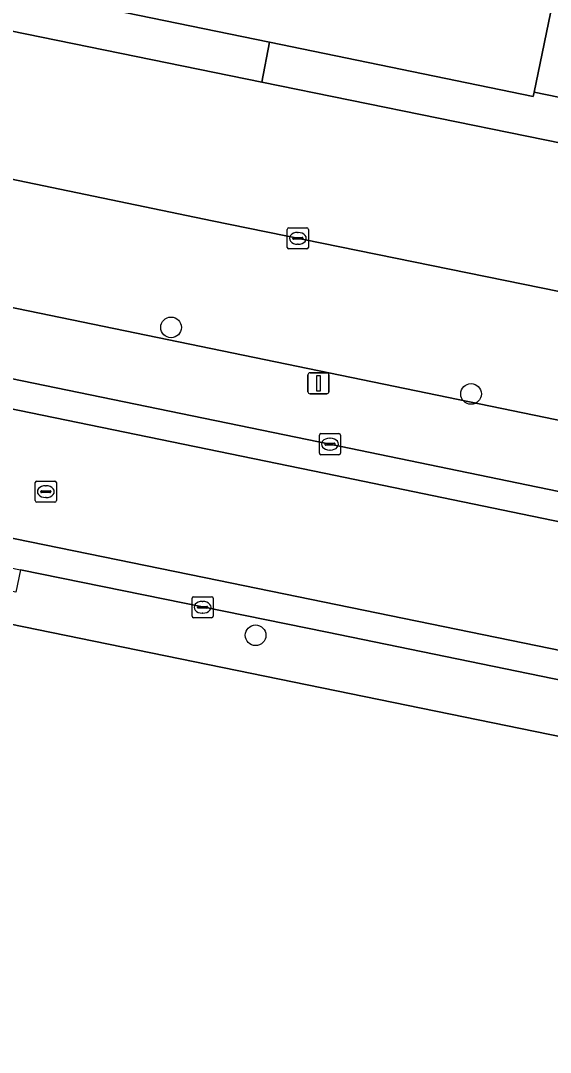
# Model space of a CAD drawing. Extents: x 157692 to 159674, y 381452 to 383291.
# Drawn here: x 158429.78 to 158454.89, y 382693.34 to 382742.26 of the extents above; entities that cross this region are included whole.
import ezdxf

# ---------------------------------------------------------------- set-up
doc = ezdxf.new("R2010")
doc.units = 0
for name, color, linetype in [('IMGEO_Boom', 7, 'Continuous'), ('IMGEO_Erf', 7, 'Continuous'), ('IMGEO_Kolk', 7, 'Continuous'), ('IMGEO_Lichtmast', 7, 'Continuous'), ('IMGEO_Pand', 7, 'Continuous'), ('IMGEO_Parkeervlak_open', 7, 'Continuous'), ('IMGEO_Rijbaan_lokaal_gesloten', 7, 'Continuous'), ('IMGEO_Rijbaan_lokaal_open', 7, 'Continuous'), ('IMGEO_Rioolput', 7, 'Continuous'), ('IMGEO_Voetpad_open', 7, 'Continuous')]:
    doc.layers.add(name, color=color, linetype=linetype)

msp = doc.modelspace()

# ---------------------------------------------------------------- linework, layer by layer
at = {"layer": 'IMGEO_Boom'}
for centre in [(158436.911, 382727.712), (158451.127, 382724.558), (158440.917, 382713.113)]:
    msp.add_circle(centre, 0.489, dxfattribs=at)
at = {"layer": 'IMGEO_Erf'}
for points in [[(158479.048, 382859.194), (158456.421, 382750), (158455.085, 382743.552), (158454.115, 382738.868), (158460.744, 382737.513), (158466.524, 382736.331), (158475.089, 382734.581), (158480.771, 382733.419), (158481.773, 382738.318), (158484.162, 382750), (158484.896, 382753.592), (158480.275, 382754.549), (158481.307, 382759.442), (158490.758, 382804.249), (158500, 382802.356), (158510.753, 382800.153), (158510.921, 382800.119), (158521.198, 382850.792), (158500, 382855.078)], [(158618.747, 382665.89), (158619.614, 382669.95), (158616.516, 382675.097), (158594.867, 382679.695), (158540.505, 382690.855), (158519.19, 382695.229), (158500, 382699.16), (158426.529, 382714.209), (158420.588, 382715.426), (158410.558, 382717.48), (158408.651, 382717.871), (158405.866, 382718.439), (158398.18, 382720.008), (158380.914, 382723.533), (158376.584, 382724.417), (158334.026, 382733.218), (158266.093, 382747.426), (158253.957, 382750)]]:
    msp.add_lwpolyline(points, dxfattribs=at)
at = {"layer": 'IMGEO_Kolk'}
for p, q in [((158442.42, 382731.509), (158442.42, 382732.361)), ((158442.495, 382732.435), (158443.347, 382732.435)), ((158442.908, 382732.215), (158442.933, 382732.215)), ((158443.421, 382732.361), (158443.421, 382731.509)), ((158442.679, 382731.929), (158442.679, 382731.941)), ((158443.117, 382731.892), (158442.719, 382731.892)), ((158442.722, 382731.978), (158443.12, 382731.978)), ((158442.931, 382731.655), (158442.906, 382731.655)), ((158443.163, 382731.941), (158443.163, 382731.929)), ((158443.347, 382731.435), (158442.495, 382731.435)), ((158443.942, 382721.75), (158443.942, 382722.602)), ((158444.017, 382722.676), (158444.869, 382722.676)), ((158444.244, 382722.219), (158444.642, 382722.219)), ((158444.43, 382722.456), (158444.455, 382722.456)), ((158444.943, 382722.602), (158444.943, 382721.75)), ((158444.201, 382722.17), (158444.201, 382722.182)), ((158444.639, 382722.133), (158444.241, 382722.133)), ((158444.453, 382721.896), (158444.428, 382721.896)), ((158444.685, 382722.182), (158444.685, 382722.17)), ((158444.869, 382721.676), (158444.017, 382721.676)), ((158437.905, 382714.017), (158437.905, 382714.869)), ((158437.98, 382714.943), (158438.832, 382714.943)), ((158438.906, 382714.869), (158438.906, 382714.017)), ((158438.164, 382714.437), (158438.164, 382714.449)), ((158438.602, 382714.4), (158438.204, 382714.4)), ((158438.207, 382714.486), (158438.605, 382714.486)), ((158438.393, 382714.723), (158438.418, 382714.723)), ((158438.648, 382714.449), (158438.648, 382714.437)), ((158438.832, 382713.943), (158437.98, 382713.943)), ((158438.416, 382714.163), (158438.391, 382714.163))]:
    msp.add_line(p, q, dxfattribs=at)
for points in [[(158442.42, 382731.509), (158442.42, 382732.361)], [(158442.495, 382732.435), (158443.347, 382732.435)], [(158443.421, 382732.361), (158443.421, 382731.509)], [(158443.347, 382731.435), (158442.495, 382731.435)], [(158443.942, 382721.75), (158443.942, 382722.602)], [(158444.017, 382722.676), (158444.869, 382722.676)], [(158444.943, 382722.602), (158444.943, 382721.75)], [(158444.869, 382721.676), (158444.017, 382721.676)], [(158437.905, 382714.017), (158437.905, 382714.869)], [(158437.98, 382714.943), (158438.832, 382714.943)], [(158438.906, 382714.869), (158438.906, 382714.017)], [(158438.832, 382713.943), (158437.98, 382713.943)]]:
    msp.add_lwpolyline(points, dxfattribs=at)
for centre, radius, start, end in [((158442.497, 382732.359), 0.0765, 91.552, 178.448), ((158442.497, 382732.359), 0.0765, 91.552, 178.448), ((158443.345, 382732.359), 0.0765, 1.552, 88.448), ((158443.345, 382732.359), 0.0765, 1.552, 88.448), ((158442.497, 382731.511), 0.0765, 181.552, 268.448), ((158442.497, 382731.511), 0.0765, 181.552, 268.448), ((158442.719, 382731.938), 0.0403, 85.8775, 175.7526), ((158442.716, 382731.928), 0.0366, 178.938, 274.7102), ((158443.12, 382731.935), 0.043, 264.8664, 352.4533), ((158443.124, 382731.94), 0.0386, 1.7309, 96.639), ((158443.345, 382731.511), 0.0765, 271.552, 358.448), ((158443.345, 382731.511), 0.0765, 271.552, 358.448), ((158444.019, 382722.6), 0.0765, 91.552, 178.448), ((158444.019, 382722.6), 0.0765, 91.552, 178.448), ((158444.241, 382722.179), 0.0403, 85.8775, 175.7526), ((158444.646, 382722.181), 0.0386, 1.7309, 96.639), ((158444.867, 382722.6), 0.0765, 1.552, 88.448), ((158444.867, 382722.6), 0.0765, 1.552, 88.448), ((158444.019, 382721.752), 0.0765, 181.552, 268.448), ((158444.019, 382721.752), 0.0765, 181.552, 268.448), ((158444.238, 382722.169), 0.0366, 178.938, 274.7102), ((158444.642, 382722.176), 0.043, 264.8664, 352.4533), ((158444.867, 382721.752), 0.0765, 271.552, 358.448), ((158444.867, 382721.752), 0.0765, 271.552, 358.448), ((158437.982, 382714.867), 0.0765, 91.552, 178.448), ((158437.982, 382714.867), 0.0765, 91.552, 178.448), ((158438.83, 382714.867), 0.0765, 1.552, 88.448), ((158438.83, 382714.867), 0.0765, 1.552, 88.448), ((158438.204, 382714.446), 0.0403, 85.8775, 175.7526), ((158438.201, 382714.436), 0.0366, 178.938, 274.7102), ((158438.605, 382714.443), 0.043, 264.8664, 352.4533), ((158438.609, 382714.448), 0.0386, 1.7309, 96.639), ((158437.982, 382714.019), 0.0765, 181.552, 268.448), ((158437.982, 382714.019), 0.0765, 181.552, 268.448), ((158438.83, 382714.019), 0.0765, 271.552, 358.448), ((158438.83, 382714.019), 0.0765, 271.552, 358.448)]:
    msp.add_arc(centre, radius, start, end, dxfattribs=at)
for centre, major_axis, ratio, start_param, end_param in [((158442.907, 382731.935), (-0.387, 0.002), 0.722429, 4.712389, 7.853982), ((158442.932, 382731.935), (-0.39, 0.002), 0.717154, 1.570796, 4.712389), ((158444.429, 382722.176), (-0.387, 0.002), 0.722429, 4.712389, 7.853982), ((158444.454, 382722.176), (-0.39, 0.002), 0.717154, 1.570796, 4.712389), ((158438.392, 382714.443), (-0.387, 0.002), 0.722429, 4.712389, 7.853982), ((158438.417, 382714.443), (-0.39, 0.002), 0.717154, 1.570796, 4.712389)]:
    msp.add_ellipse(centre, major_axis=major_axis, ratio=ratio, start_param=start_param, end_param=end_param, dxfattribs=at)
at = {"layer": 'IMGEO_Lichtmast'}
for p, q in [((158443.401, 382724.663), (158443.401, 382725.463)), ((158443.401, 382725.463), (158443.401, 382724.663)), ((158443.501, 382725.563), (158444.291, 382725.563)), ((158444.291, 382725.563), (158443.501, 382725.563)), ((158444.391, 382725.463), (158444.391, 382724.663)), ((158444.391, 382724.663), (158444.391, 382725.463)), ((158444.291, 382724.563), (158443.501, 382724.563)), ((158443.501, 382724.563), (158444.291, 382724.563))]:
    msp.add_line(p, q, dxfattribs=at)
msp.add_lwpolyline([(158443.821, 382725.438), (158443.971, 382725.438), (158443.971, 382724.688), (158443.821, 382724.688), (158443.821, 382725.438)], dxfattribs=at)
for centre, start, end in [((158443.501, 382725.463), 90, 180), ((158443.501, 382725.463), 90, 180), ((158444.291, 382725.463), 0, 90), ((158444.291, 382725.463), 360, 90), ((158443.501, 382724.663), 180, 270), ((158443.501, 382724.663), 180, 270), ((158444.291, 382724.663), 270, 0), ((158444.291, 382724.663), 270, 0)]:
    msp.add_arc(centre, 0.1, start, end, dxfattribs=at)
at = {"layer": 'IMGEO_Pand'}
msp.add_lwpolyline([(158479.048, 382859.194), (158454.493, 382864.273), (158447.07, 382827.197), (158446.966, 382826.677), (158443.993, 382812.305), (158442.344, 382804.331), (158442.309, 382804.162), (158437.726, 382782.008), (158433.265, 382760.44), (158431.105, 382750), (158429.797, 382743.677), (158441.575, 382741.24), (158454.071, 382738.655), (158454.115, 382738.868), (158455.085, 382743.552), (158456.421, 382750)], close=True, dxfattribs=at)
at = {"layer": 'IMGEO_Parkeervlak_open'}
for points in [[(158399.691, 382738.313), (158399.028, 382734.908), (158500, 382714.079), (158505.879, 382712.753), (158509.072, 382712.086), (158509.791, 382715.995)], [(158512.257, 382717.607), (158504.348, 382719.306), (158500, 382720.207), (158470.894, 382726.242), (158438.864, 382732.762), (158413.234, 382738.09)]]:
    msp.add_lwpolyline(points, dxfattribs=at)
at = {"layer": 'IMGEO_Rijbaan_lokaal_gesloten'}
for points in [[(158463.875, 382716.719), (158444.16, 382720.803), (158423.028, 382725.148), (158407.123, 382728.4), (158403.252, 382729.209), (158394.326, 382731.044), (158382.834, 382733.392), (158361.186, 382737.872), (158343.594, 382741.532), (158325.933, 382745.221), (158305.512, 382749.481), (158286.514, 382753.477), (158285.272, 382747.593), (158285.776, 382747.487), (158304.042, 382743.672), (158333.512, 382737.467), (158340.109, 382736.112), (158377.384, 382728.396), (158381.689, 382727.511), (158406.698, 382722.405), (158419.936, 382719.65), (158438.474, 382715.86), (158500.282, 382703.174)], [(158464.153, 382718.091), (158444.443, 382722.174), (158423.309, 382726.519), (158407.406, 382729.771), (158403.536, 382730.58), (158394.607, 382732.415), (158383.66, 382734.647), (158383.102, 382734.766), (158377.734, 382735.912), (158377.51, 382735.956), (158361.469, 382739.243), (158343.88, 382742.903), (158326.219, 382746.591)], [(158325.933, 382745.221), (158343.594, 382741.532), (158361.186, 382737.872), (158382.834, 382733.392), (158394.326, 382731.044), (158403.252, 382729.209), (158407.123, 382728.4), (158423.028, 382725.148), (158444.16, 382720.803), (158463.875, 382716.719)]]:
    msp.add_lwpolyline(points, dxfattribs=at)
at = {"layer": 'IMGEO_Rijbaan_lokaal_open'}
for points in [[(158500, 382727.254), (158498.48, 382727.564), (158495.418, 382728.196), (158488.215, 382729.682), (158475.76, 382732.252), (158465.506, 382734.367), (158460.286, 382735.444), (158457.957, 382735.925), (158441.219, 382739.345), (158422.56, 382743.157), (158398.912, 382747.944), (158398.022, 382748.309)], [(158413.234, 382738.09), (158438.864, 382732.762), (158470.894, 382726.242), (158500, 382720.207), (158504.348, 382719.306), (158512.257, 382717.607)], [(158500.282, 382703.174), (158438.474, 382715.86), (158419.936, 382719.65), (158406.698, 382722.405), (158381.689, 382727.511), (158377.384, 382728.396), (158340.109, 382736.112)], [(158339.841, 382734.719), (158377.101, 382727.025), (158381.426, 382726.161), (158386.391, 382725.17), (158398.722, 382722.595), (158406.413, 382721.034), (158418.211, 382718.61), (158429.771, 382716.221), (158444.31, 382713.255), (158500, 382701.803)]]:
    msp.add_lwpolyline(points, dxfattribs=at)
at = {"layer": 'IMGEO_Rioolput'}
for p, q in [((158430.477, 382719.499), (158430.477, 382720.351)), ((158430.552, 382720.425), (158431.404, 382720.425)), ((158431.478, 382720.351), (158431.478, 382719.499)), ((158430.736, 382719.919), (158430.736, 382719.931)), ((158431.174, 382719.882), (158430.776, 382719.882)), ((158430.779, 382719.968), (158431.177, 382719.968)), ((158430.965, 382720.205), (158430.99, 382720.205)), ((158431.22, 382719.931), (158431.22, 382719.919)), ((158431.404, 382719.425), (158430.552, 382719.425)), ((158430.988, 382719.645), (158430.963, 382719.645))]:
    msp.add_line(p, q, dxfattribs=at)
for points in [[(158430.477, 382719.499), (158430.477, 382720.351)], [(158430.552, 382720.425), (158431.404, 382720.425)], [(158431.478, 382720.351), (158431.478, 382719.499)], [(158431.404, 382719.425), (158430.552, 382719.425)]]:
    msp.add_lwpolyline(points, dxfattribs=at)
for centre, radius, start, end in [((158430.554, 382720.349), 0.0765, 91.552, 178.448), ((158430.554, 382720.349), 0.0765, 91.552, 178.448), ((158431.402, 382720.349), 0.0765, 1.552, 88.448), ((158431.402, 382720.349), 0.0765, 1.552, 88.448), ((158430.776, 382719.928), 0.0403, 85.8775, 175.7526), ((158430.773, 382719.918), 0.0366, 178.938, 274.7102), ((158431.177, 382719.925), 0.043, 264.8664, 352.4533), ((158431.181, 382719.93), 0.0386, 1.7309, 96.639), ((158430.554, 382719.501), 0.0765, 181.552, 268.448), ((158430.554, 382719.501), 0.0765, 181.552, 268.448), ((158431.402, 382719.501), 0.0765, 271.552, 358.448), ((158431.402, 382719.501), 0.0765, 271.552, 358.448)]:
    msp.add_arc(centre, radius, start, end, dxfattribs=at)
for centre, major_axis, ratio, start_param, end_param in [((158430.964, 382719.925), (-0.387, 0.002), 0.722429, 4.712389, 7.853982), ((158430.989, 382719.925), (-0.39, 0.002), 0.717154, 1.570796, 4.712389)]:
    msp.add_ellipse(centre, major_axis=major_axis, ratio=ratio, start_param=start_param, end_param=end_param, dxfattribs=at)
at = {"layer": 'IMGEO_Voetpad_open'}
for points in [[(158441.575, 382741.24), (158429.797, 382743.677), (158414.981, 382746.743), (158414.736, 382745.529), (158412.734, 382745.933), (158412.981, 382747.157), (158399.238, 382750), (158398.431, 382750.167), (158398.394, 382750), (158398.022, 382748.309), (158398.912, 382747.944), (158422.56, 382743.157), (158441.219, 382739.345)], [(158460.744, 382737.513), (158454.115, 382738.868), (158454.071, 382738.655), (158441.575, 382741.24), (158441.219, 382739.345), (158457.957, 382735.925), (158460.286, 382735.444)], [(158500, 382701.803), (158444.31, 382713.255), (158429.771, 382716.221), (158429.55, 382715.152), (158417.99, 382717.541), (158418.211, 382718.61), (158406.413, 382721.034), (158405.866, 382718.439), (158408.651, 382717.871), (158410.558, 382717.48), (158420.588, 382715.426), (158426.529, 382714.209), (158500, 382699.16), (158519.19, 382695.229), (158540.505, 382690.855), (158594.867, 382679.695), (158616.516, 382675.097), (158617.234, 382677.735), (158616.776, 382677.874), (158613.99, 382678.504), (158606.815, 382679.942), (158595.342, 382682.315), (158576.583, 382686.131), (158519.779, 382697.744)]]:
    msp.add_lwpolyline(points, close=True, dxfattribs=at)
for points in [[(158509.791, 382715.995), (158509.072, 382712.086), (158505.879, 382712.753), (158500, 382714.079), (158399.028, 382734.908), (158399.691, 382738.313)], [(158377.51, 382735.956), (158377.734, 382735.912), (158383.102, 382734.766), (158383.66, 382734.647), (158383.866, 382735.666), (158394.813, 382733.434), (158394.607, 382732.415), (158403.536, 382730.58), (158407.406, 382729.771), (158423.309, 382726.519), (158444.443, 382722.174), (158464.153, 382718.091), (158483.659, 382714.217), (158499.065, 382710.996), (158500, 382710.803), (158512.285, 382708.263), (158512.493, 382709.282), (158521.083, 382707.535), (158521.503, 382709.6), (158514.106, 382711.083), (158514.743, 382714.177)]]:
    msp.add_lwpolyline(points, dxfattribs=at)

doc.saveas('drawing.dxf')
